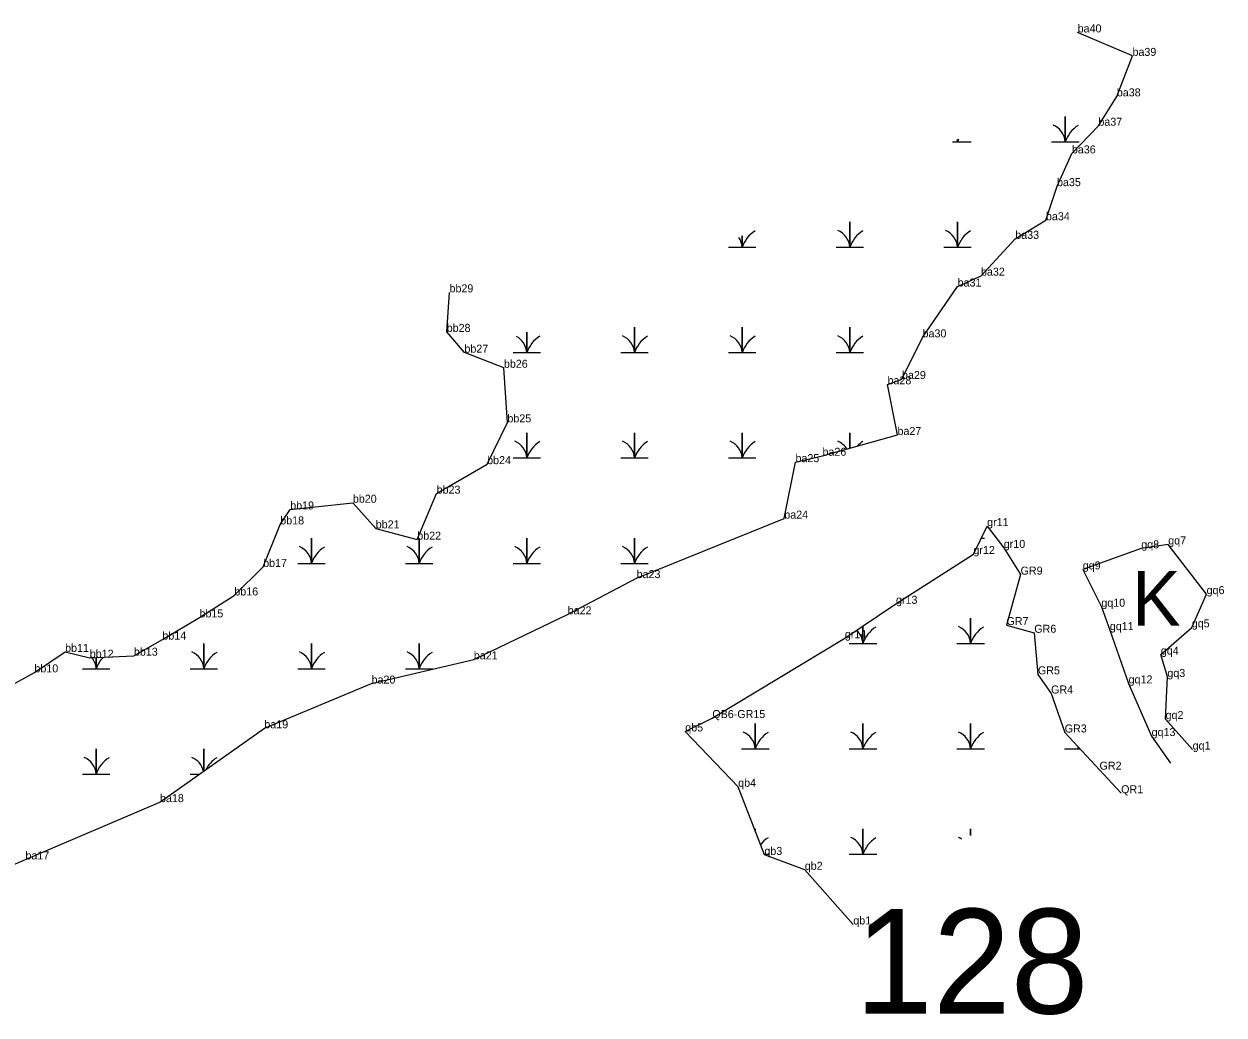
# Model space of a CAD drawing. Extents: x 2072529 to 2268796, y 436423 to 470406.
# Drawn here: x 2154163 to 2154913, y 438858 to 439477 of the extents above; entities that cross this region are included whole.
import ezdxf

# ---------------------------------------------------------------- set-up
doc = ezdxf.new("R2010")
doc.units = 0
for name, color, linetype in [('Default', 7, 'Continuous'), ('Exist Environmental Wetland Boundary', 7, 'Continuous'), ('Exist Environmental Wetland Boundary Cogo Comment', 7, 'Continuous'), ('Exist Hydro Swamp or Marsh', 7, 'Continuous'), ('Old_Level_20', 7, 'Continuous')]:
    doc.layers.add(name, color=color, linetype=linetype)

msp = doc.modelspace()

# ---------------------------------------------------------------- linework, layer by layer
at = {"layer": 'Exist Environmental Wetland Boundary'}
for points in [[(2154083.94, 438920.93), (2154164.03, 438955.62), (2154248.07, 438991.39), (2154313.26, 439037.49), (2154380.2, 439065.41), (2154444.06, 439080.52), (2154502.7, 439108.64), (2154545.78, 439131.27), (2154638.01, 439168.43), (2154644.99, 439203.68), (2154661.86, 439207.67), (2154708.7, 439220.64), (2154702.47, 439252.26), (2154711.52, 439255.58), (2154724.37, 439281.57), (2154746.29, 439313.33), (2154760.87, 439320.11), (2154782.25, 439343.12), (2154801.46, 439354.71), (2154808.36, 439376.01), (2154817.63, 439396.44), (2154834.19, 439413.74), (2154845.71, 439432.06), (2154855.48, 439457.34), (2154821.24, 439471.99)], [(2154141.63, 439056.91), (2154169.65, 439072.41), (2154188.81, 439085.2), (2154204.21, 439081.55), (2154231.77, 439082.83), (2154249.57, 439092.87), (2154272.75, 439106.73), (2154294.49, 439120.43), (2154312.49, 439138.24), (2154323.19, 439164.8), (2154329.4, 439174.15), (2154368.54, 439178.33), (2154382.83, 439162.31), (2154408.77, 439155.29), (2154420.87, 439184), (2154452.39, 439202.42), (2154465.06, 439228.52), (2154462.88, 439262.61), (2154438.22, 439272.04), (2154427.16, 439285.01), (2154428.9, 439309.7)], [(2154681.11, 438915), (2154650.79, 438949.15), (2154625.57, 438958.42), (2154609.21, 439000.98), (2154576.13, 439035.53), (2154593.05, 439043.88), (2154675.82, 439093.72), (2154707.77, 439115.23), (2154756.14, 439146.32), (2154764.72, 439163.72), (2154775.11, 439150.13), (2154785.59, 439133.45), (2154776.79, 439101.96), (2154794.14, 439097.14), (2154796.42, 439071.19), (2154804.6, 439059.22), (2154813.15, 439034.88), (2154834.91, 439011.66), (2154848.39, 438996.94)], [(2154893.06, 439024.19), (2154876.17, 439043.29), (2154877.27, 439069.53), (2154873.22, 439083.54), (2154892.52, 439100.52), (2154901.79, 439121.27), (2154877.83, 439152.27), (2154861, 439149.82), (2154824.44, 439136.7), (2154836.04, 439113.4), (2154841.35, 439098.78), (2154853.08, 439065.52), (2154867.44, 439032.64), (2154879.33, 439015.78)]]:
    msp.add_lwpolyline(points, dxfattribs=at)
at = {"layer": 'Exist Hydro Swamp or Marsh'}
for points in [[(2154804.88, 439403.68), (2154813.48, 439403.68), (2154813.48, 439419.46), (2154813.48, 439403.68), (2154822.08, 439403.68)], [(2154743.13, 439403.68), (2154746.23, 439403.68), (2154746.23, 439405.07)], [(2154746.23, 439405.07), (2154746.23, 439403.68), (2154754.83, 439403.68)], [(2154670.38, 439337.88), (2154678.98, 439337.88), (2154678.98, 439353.66), (2154678.98, 439337.88), (2154687.58, 439337.88)], [(2154737.63, 439337.88), (2154746.23, 439337.88), (2154746.23, 439353.66), (2154746.23, 439337.88), (2154754.83, 439337.88)], [(2154603.13, 439337.88), (2154611.73, 439337.88), (2154611.73, 439345)], [(2154611.73, 439345), (2154611.73, 439337.88), (2154620.33, 439337.88)], [(2154535.88, 439272.08), (2154544.48, 439272.08), (2154544.48, 439287.86), (2154544.48, 439272.08), (2154553.08, 439272.08)], [(2154603.13, 439272.08), (2154611.73, 439272.08), (2154611.73, 439287.86), (2154611.73, 439272.08), (2154620.33, 439272.08)], [(2154670.38, 439272.08), (2154678.98, 439272.08), (2154678.98, 439287.86), (2154678.98, 439272.08), (2154687.58, 439272.08)], [(2154468.63, 439272.08), (2154477.23, 439272.08), (2154477.23, 439284.93)], [(2154477.23, 439284.93), (2154477.23, 439272.08), (2154485.83, 439272.08)], [(2154468.63, 439206.28), (2154477.23, 439206.28), (2154477.23, 439222.06), (2154477.23, 439206.28), (2154485.83, 439206.28)], [(2154535.88, 439206.28), (2154544.48, 439206.28), (2154544.48, 439222.06), (2154544.48, 439206.28), (2154553.08, 439206.28)], [(2154603.13, 439206.28), (2154611.73, 439206.28), (2154611.73, 439222.06), (2154611.73, 439206.28), (2154620.33, 439206.28)], [(2154678.98, 439212.41), (2154678.98, 439222.06), (2154678.98, 439212.41)], [(2154334.13, 439140.48), (2154342.73, 439140.48), (2154342.73, 439156.26), (2154342.73, 439140.48), (2154351.33, 439140.48)], [(2154401.38, 439140.48), (2154409.98, 439140.48), (2154409.98, 439156.26), (2154409.98, 439140.48), (2154418.58, 439140.48)], [(2154468.63, 439140.48), (2154477.23, 439140.48), (2154477.23, 439156.26), (2154477.23, 439140.48), (2154485.83, 439140.48)], [(2154535.88, 439140.48), (2154544.48, 439140.48), (2154544.48, 439156.26), (2154544.48, 439140.48), (2154553.08, 439140.48)], [(2154761.05, 439156.29), (2154762.99, 439156.29)], [(2154745.79, 439090.49), (2154754.39, 439090.49), (2154754.39, 439106.27), (2154754.39, 439090.49), (2154762.99, 439090.49)], [(2154678.54, 439090.49), (2154687.14, 439090.49), (2154687.14, 439101.34)], [(2154687.14, 439101.34), (2154687.14, 439090.49), (2154695.74, 439090.49)], [(2154266.88, 439074.68), (2154275.48, 439074.68), (2154275.48, 439090.46), (2154275.48, 439074.68), (2154284.08, 439074.68)], [(2154334.13, 439074.68), (2154342.73, 439074.68), (2154342.73, 439090.46), (2154342.73, 439074.68), (2154351.33, 439074.68)], [(2154401.38, 439074.68), (2154409.98, 439074.68), (2154409.98, 439090.46), (2154409.98, 439074.68), (2154418.58, 439074.68)], [(2154199.63, 439074.68), (2154208.23, 439074.68), (2154208.23, 439081.74)], [(2154208.23, 439081.74), (2154208.23, 439074.68), (2154216.83, 439074.68)], [(2154611.29, 439024.69), (2154619.89, 439024.69), (2154619.89, 439040.47), (2154619.89, 439024.69), (2154628.49, 439024.69)], [(2154678.54, 439024.69), (2154687.14, 439024.69), (2154687.14, 439040.47), (2154687.14, 439024.69), (2154695.74, 439024.69)], [(2154745.79, 439024.69), (2154754.39, 439024.69), (2154754.39, 439040.47), (2154754.39, 439024.69), (2154762.99, 439024.69)], [(2154199.63, 439008.88), (2154208.23, 439008.88), (2154208.23, 439024.66), (2154208.23, 439008.88), (2154216.83, 439008.88)], [(2154275.48, 439010.77), (2154275.48, 439024.66), (2154275.48, 439010.77)], [(2154813.04, 439024.69), (2154821.64, 439024.69), (2154821.64, 439025.82)], [(2154821.64, 439025.82), (2154821.64, 439024.69), (2154822.7, 439024.69)], [(2154266.88, 439008.88), (2154272.82, 439008.88)], [(2154619.89, 438973.2), (2154619.89, 438974.67), (2154619.89, 438973.2)], [(2154678.54, 438958.89), (2154687.14, 438958.89), (2154687.14, 438974.67), (2154687.14, 438958.89), (2154695.74, 438958.89)], [(2154754.39, 438970.63), (2154754.39, 438974.67), (2154754.39, 438970.63)], [(2154625.39, 438958.89), (2154628.49, 438958.89)]]:
    msp.add_lwpolyline(points, dxfattribs=at)
for centre, radius, start, end in [((2154801.22, 439402.8), 12.3, 4.14034, 67.53497), ((2154831.72, 439397.62), 19.22, 122.12745, 161.62219), ((2154764.47, 439397.62), 19.22, 156.28283, 161.62219), ((2154733.97, 439402.8), 12.3, 4.14034, 10.29463), ((2154629.97, 439331.82), 19.22, 122.12745, 161.62219), ((2154666.72, 439337), 12.3, 4.14034, 67.53497), ((2154697.22, 439331.82), 19.22, 122.12745, 161.62219), ((2154733.97, 439337), 12.3, 4.14034, 67.53497), ((2154764.47, 439331.82), 19.22, 122.12745, 161.62219), ((2154599.47, 439337), 12.3, 4.14034, 34.8613), ((2154464.97, 439271.2), 12.3, 4.14034, 61.84716), ((2154495.47, 439266.02), 19.22, 122.12745, 161.62219), ((2154532.22, 439271.2), 12.3, 4.14034, 67.53497), ((2154562.72, 439266.02), 19.22, 122.12745, 161.62219), ((2154599.47, 439271.2), 12.3, 4.14034, 67.53497), ((2154629.97, 439266.02), 19.22, 122.12745, 161.62219), ((2154666.72, 439271.2), 12.3, 4.14034, 67.53497), ((2154697.22, 439266.02), 19.22, 122.12745, 161.62219), ((2154464.97, 439205.4), 12.3, 4.14034, 67.53497), ((2154495.47, 439200.22), 19.22, 122.12745, 161.62219), ((2154532.22, 439205.4), 12.3, 4.14034, 67.53497), ((2154562.72, 439200.22), 19.22, 122.12745, 161.62219), ((2154599.47, 439205.4), 12.3, 4.14034, 67.53497), ((2154629.97, 439200.22), 19.22, 122.12745, 161.62219), ((2154666.72, 439205.4), 12.3, 31.9614, 67.53497), ((2154697.22, 439200.22), 19.22, 122.12745, 135.66434), ((2154330.47, 439139.6), 12.3, 4.14034, 67.53497), ((2154360.97, 439134.42), 19.22, 122.12745, 161.62219), ((2154397.72, 439139.6), 12.3, 4.14034, 67.53497), ((2154428.22, 439134.42), 19.22, 122.12745, 161.62219), ((2154464.97, 439139.6), 12.3, 4.14034, 67.53497), ((2154495.47, 439134.42), 19.22, 122.12745, 161.62219), ((2154532.22, 439139.6), 12.3, 4.14034, 67.53497), ((2154562.72, 439134.42), 19.22, 122.12745, 161.62219), ((2154674.87, 439089.6), 12.3, 4.14034, 47.55522), ((2154705.38, 439084.43), 19.22, 122.12745, 161.62219), ((2154742.12, 439089.6), 12.3, 4.14034, 67.53497), ((2154772.63, 439084.43), 19.22, 122.12745, 161.62219), ((2154263.22, 439073.8), 12.3, 4.14034, 67.53497), ((2154293.72, 439068.62), 19.22, 122.12745, 161.62219), ((2154330.47, 439073.8), 12.3, 4.14034, 67.53497), ((2154360.97, 439068.62), 19.22, 122.12745, 161.62219), ((2154397.72, 439073.8), 12.3, 4.14034, 67.53497), ((2154428.22, 439068.62), 19.22, 122.12745, 161.62219), ((2154195.97, 439073.8), 12.3, 4.14034, 39.44862), ((2154226.47, 439068.62), 19.22, 136.14372, 161.62219), ((2154607.62, 439023.8), 12.3, 4.14034, 67.53497), ((2154638.13, 439018.63), 19.22, 122.12745, 161.62219), ((2154674.87, 439023.8), 12.3, 4.14034, 67.53497), ((2154705.38, 439018.63), 19.22, 122.12745, 161.62219), ((2154742.12, 439023.8), 12.3, 4.14034, 67.53497), ((2154772.63, 439018.63), 19.22, 122.12745, 161.62219), ((2154809.37, 439023.8), 12.3, 4.14034, 10.30177), ((2154839.88, 439018.63), 19.22, 159.02303, 161.62219), ((2154195.97, 439008), 12.3, 4.14034, 67.53497), ((2154226.47, 439002.82), 19.22, 122.12745, 161.62219), ((2154263.22, 439008), 12.3, 12.20566, 67.53497), ((2154293.72, 439002.82), 19.22, 122.12745, 152.95712), ((2154638.13, 438952.83), 19.22, 122.12745, 141.38845), ((2154674.87, 438958), 12.3, 4.14034, 67.53497), ((2154705.38, 438952.83), 19.22, 122.12745, 161.62219), ((2154742.12, 438958), 12.3, 56.13994, 67.53497)]:
    msp.add_arc(centre, radius, start, end, dxfattribs=at)
at = {"layer": 'Old_Level_20'}
for p, q in [((2154821.24, 439471.99), (2154821.24, 439471.99)), ((2154855.48, 439457.34), (2154855.48, 439457.34)), ((2154845.71, 439432.06), (2154845.71, 439432.06)), ((2154834.19, 439413.74), (2154834.19, 439413.74)), ((2154817.63, 439396.44), (2154817.63, 439396.44)), ((2154808.36, 439376.01), (2154808.36, 439376.01)), ((2154801.46, 439354.71), (2154801.46, 439354.71)), ((2154782.25, 439343.12), (2154782.25, 439343.12)), ((2154760.87, 439320.11), (2154760.87, 439320.11)), ((2154428.9, 439309.7), (2154428.9, 439309.7)), ((2154746.29, 439313.33), (2154746.29, 439313.33)), ((2154427.16, 439285.01), (2154427.16, 439285.01)), ((2154724.37, 439281.57), (2154724.37, 439281.57)), ((2154438.22, 439272.04), (2154438.22, 439272.04)), ((2154462.88, 439262.61), (2154462.88, 439262.61)), ((2154711.52, 439255.58), (2154711.52, 439255.58)), ((2154702.47, 439252.26), (2154702.47, 439252.26)), ((2154465.06, 439228.52), (2154465.06, 439228.52)), ((2154708.7, 439220.64), (2154708.7, 439220.64)), ((2154644.99, 439203.68), (2154644.99, 439203.68)), ((2154661.86, 439207.67), (2154661.86, 439207.67)), ((2154452.39, 439202.42), (2154452.39, 439202.42)), ((2154420.87, 439184), (2154420.87, 439184)), ((2154329.4, 439174.15), (2154329.4, 439174.15)), ((2154368.54, 439178.33), (2154368.54, 439178.33)), ((2154638.01, 439168.43), (2154638.01, 439168.43)), ((2154323.19, 439164.8), (2154323.19, 439164.8)), ((2154382.83, 439162.31), (2154382.83, 439162.31)), ((2154764.72, 439163.72), (2154764.72, 439163.72)), ((2154408.77, 439155.29), (2154408.77, 439155.29)), ((2154877.83, 439152.27), (2154877.83, 439152.27)), ((2154756.14, 439146.32), (2154756.14, 439146.32)), ((2154775.11, 439150.13), (2154775.11, 439150.13)), ((2154861, 439149.82), (2154861, 439149.82)), ((2154312.49, 439138.24), (2154312.49, 439138.24)), ((2154824.44, 439136.7), (2154824.44, 439136.7)), ((2154545.78, 439131.27), (2154545.78, 439131.27)), ((2154785.59, 439133.45), (2154785.59, 439133.45)), ((2154294.49, 439120.43), (2154294.49, 439120.43)), ((2154901.79, 439121.27), (2154901.79, 439121.27)), ((2154707.77, 439115.23), (2154707.77, 439115.23)), ((2154836.04, 439113.4), (2154836.04, 439113.4)), ((2154272.75, 439106.73), (2154272.75, 439106.73)), ((2154502.7, 439108.64), (2154502.7, 439108.64)), ((2154776.79, 439101.96), (2154776.79, 439101.96)), ((2154841.35, 439098.78), (2154841.35, 439098.78)), ((2154892.52, 439100.52), (2154892.52, 439100.52)), ((2154249.57, 439092.87), (2154249.57, 439092.87)), ((2154675.82, 439093.72), (2154675.82, 439093.72)), ((2154794.14, 439097.14), (2154794.14, 439097.14)), ((2154188.81, 439085.2), (2154188.81, 439085.2)), ((2154231.77, 439082.83), (2154231.77, 439082.83)), ((2154873.22, 439083.54), (2154873.22, 439083.54)), ((2154204.21, 439081.55), (2154204.21, 439081.55)), ((2154444.06, 439080.52), (2154444.06, 439080.52)), ((2154169.65, 439072.41), (2154169.65, 439072.41)), ((2154796.42, 439071.19), (2154796.42, 439071.19)), ((2154877.27, 439069.53), (2154877.27, 439069.53)), ((2154380.2, 439065.41), (2154380.2, 439065.41)), ((2154853.08, 439065.52), (2154853.08, 439065.52)), ((2154804.6, 439059.22), (2154804.6, 439059.22)), ((2154593.05, 439043.88), (2154593.05, 439043.88)), ((2154876.17, 439043.29), (2154876.17, 439043.29)), ((2154313.26, 439037.49), (2154313.26, 439037.49)), ((2154576.13, 439035.53), (2154576.13, 439035.53)), ((2154813.15, 439034.88), (2154813.15, 439034.88)), ((2154867.44, 439032.64), (2154867.44, 439032.64)), ((2154893.06, 439024.19), (2154893.06, 439024.19)), ((2154834.91, 439011.66), (2154834.91, 439011.66)), ((2154609.21, 439000.98), (2154609.21, 439000.98)), ((2154848.39, 438996.94), (2154848.39, 438996.94)), ((2154248.07, 438991.39), (2154248.07, 438991.39)), ((2154164.03, 438955.62), (2154164.03, 438955.62)), ((2154625.57, 438958.42), (2154625.57, 438958.42)), ((2154650.79, 438949.15), (2154650.79, 438949.15)), ((2154681.11, 438915), (2154681.11, 438915))]:
    msp.add_line(p, q, dxfattribs=at)

# ---------------------------------------------------------------- texts
at = {"layer": 'Default'}
msp.add_text('128', height=65.34, dxfattribs=at).set_placement((2154682.23, 438859.41))
at = {"layer": 'Exist Environmental Wetland Boundary Cogo Comment'}
for s, p in [('ba40', (2154821.24, 439471.99)), ('ba39', (2154855.48, 439457.34)), ('ba38', (2154845.71, 439432.06)), ('ba37', (2154834.19, 439413.74)), ('ba36', (2154817.63, 439396.44)), ('ba35', (2154808.36, 439376.01)), ('ba34', (2154801.46, 439354.71)), ('ba33', (2154782.25, 439343.12)), ('ba32', (2154760.87, 439320.11)), ('ba31', (2154746.29, 439313.33)), ('bb29', (2154428.9, 439309.7)), ('bb28', (2154427.16, 439285.01)), ('ba30', (2154724.37, 439281.57)), ('bb27', (2154438.22, 439272.04)), ('bb26', (2154462.88, 439262.61)), ('ba28', (2154702.47, 439252.26)), ('ba29', (2154711.52, 439255.58)), ('bb25', (2154465.06, 439228.52)), ('ba27', (2154708.7, 439220.64)), ('ba26', (2154661.86, 439207.67)), ('bb24', (2154452.39, 439202.42)), ('ba25', (2154644.99, 439203.68)), ('bb23', (2154420.87, 439184)), ('bb20', (2154368.54, 439178.33)), ('bb19', (2154329.4, 439174.15)), ('ba24', (2154638.01, 439168.43)), ('bb18', (2154323.19, 439164.8)), ('bb21', (2154382.83, 439162.31)), ('gr11', (2154764.72, 439163.72)), ('bb22', (2154408.77, 439155.29)), ('gr12', (2154756.14, 439146.32)), ('gr10', (2154775.11, 439150.13)), ('gq8', (2154861, 439149.82)), ('gq7', (2154877.83, 439152.27)), ('bb17', (2154312.49, 439138.24)), ('ba23', (2154545.78, 439131.27)), ('GR9', (2154785.59, 439133.45)), ('gq9', (2154824.44, 439136.7)), ('bb16', (2154294.49, 439120.43)), ('gr13', (2154707.77, 439115.23)), ('gq6', (2154901.79, 439121.27)), ('ba22', (2154502.7, 439108.64)), ('gq10', (2154836.04, 439113.4)), ('bb15', (2154272.75, 439106.73)), ('GR7', (2154776.79, 439101.96)), ('gq5', (2154892.52, 439100.52)), ('bb14', (2154249.57, 439092.87)), ('gr14', (2154675.82, 439093.72)), ('GR6', (2154794.14, 439097.14)), ('gq11', (2154841.35, 439098.78)), ('bb11', (2154188.81, 439085.2)), ('bb12', (2154204.21, 439081.55)), ('bb13', (2154231.77, 439082.83)), ('ba21', (2154444.06, 439080.52)), ('gq4', (2154873.22, 439083.54)), ('bb10', (2154169.65, 439072.41)), ('GR5', (2154796.42, 439071.19)), ('ba20', (2154380.2, 439065.41)), ('gq12', (2154853.08, 439065.52)), ('gq3', (2154877.27, 439069.53)), ('GR4', (2154804.6, 439059.22)), ('QB6-GR15', (2154593.05, 439043.88)), ('gq2', (2154876.17, 439043.29)), ('ba19', (2154313.26, 439037.49)), ('qb5', (2154576.13, 439035.53)), ('GR3', (2154813.15, 439034.88)), ('gq13', (2154867.44, 439032.64)), ('gq1', (2154893.06, 439024.19)), ('GR2', (2154834.91, 439011.66)), ('qb4', (2154609.21, 439000.98)), ('QR1', (2154848.39, 438996.94)), ('ba18', (2154248.07, 438991.39)), ('qb3', (2154625.57, 438958.42)), ('ba17', (2154164.03, 438955.62)), ('qb2', (2154650.79, 438949.15)), ('qb1', (2154681.11, 438915))]:
    msp.add_text(s, height=5, dxfattribs=at).set_placement(p)
at = {"layer": 'Exist Hydro Swamp or Marsh'}
msp.add_text('K', height=34, dxfattribs=at).set_placement((2154855.15, 439101.61))

doc.saveas('drawing.dxf')
